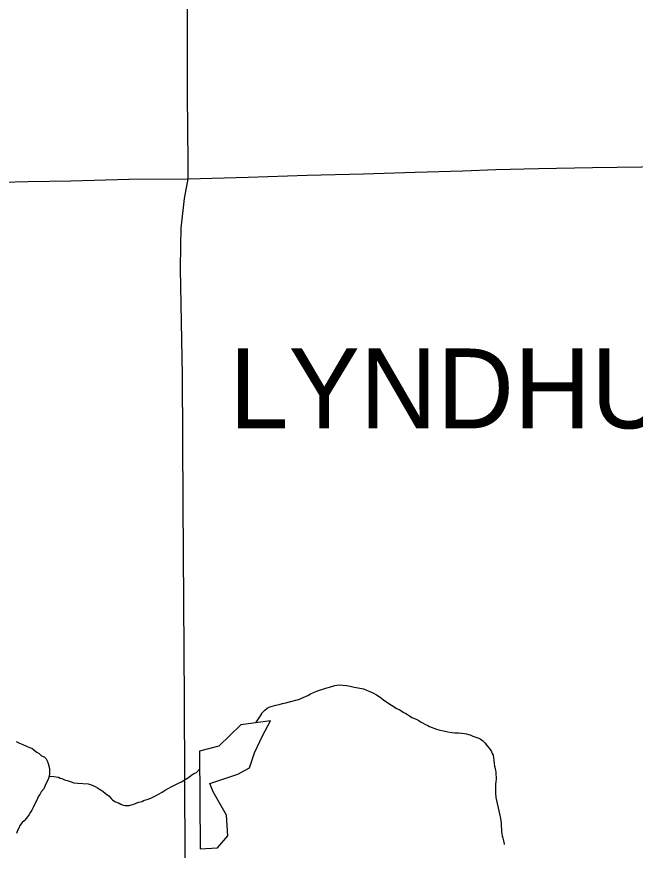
# Model space of a CAD drawing. Extents: x 2010165 to 2382125, y 1060529 to 1407316.
# Drawn here: x 2242185 to 2246060, y 1279624 to 1284864 of the extents above; entities that cross this region are included whole.
import ezdxf

# ---------------------------------------------------------------- set-up
doc = ezdxf.new("R2010")
doc.units = 0
for name, color, linetype in [('GM_X_Corporation_Text', 7, 'Continuous'), ('GM_X_Minor_Lake', 7, 'Continuous'), ('GM_X_Minor_River', 7, 'Continuous'), ('GM_X_State_Route', 7, 'Continuous'), ('GM_X_US_Route', 7, 'Continuous')]:
    doc.layers.add(name, color=color, linetype=linetype)

msp = doc.modelspace()

# ---------------------------------------------------------------- linework, layer by layer
at = {"layer": 'GM_X_Minor_Lake'}
msp.add_lwpolyline([(2243329.1, 1280263.2), (2243333.9, 1279651.6), (2243442, 1279656.8), (2243507.3, 1279733.7), (2243499.8, 1279862), (2243416.1, 1280007.5), (2243395.4, 1280061.4), (2243569.1, 1280119.4), (2243642.8, 1280158.3), (2243673.8, 1280252.9), (2243724.7, 1280359.8), (2243775.7, 1280452.6), (2243589.7, 1280428.5), (2243450.9, 1280294.6), (2243329.1, 1280263.2)], dxfattribs=at)
at = {"layer": 'GM_X_Minor_River'}
for points in [[(2243718.1, 1280496.4), (2243719.1, 1280498.1), (2243738.9, 1280520.4), (2243754.8, 1280532.6), (2243766.7, 1280538.7), (2243778.7, 1280542.9), (2243792.7, 1280547.1), (2243808.7, 1280551.2), (2243828.7, 1280555.5), (2243850.6, 1280561.7), (2243870.6, 1280565.9), (2243894.6, 1280572.2), (2243942.5, 1280584.8), (2243952.5, 1280586.9), (2243964.5, 1280593), (2243980.4, 1280599.2), (2243994.4, 1280605.4), (2244008.4, 1280611.6), (2244024.3, 1280621.8), (2244044.2, 1280630), (2244064.2, 1280638.2), (2244082.1, 1280644.5), (2244102.1, 1280650.7), (2244128, 1280659), (2244144, 1280663.2), (2244156, 1280667.3), (2244166, 1280669.4), (2244178, 1280673.6), (2244190, 1280675.7), (2244206, 1280677.9), (2244228, 1280676.1), (2244252.1, 1280674.4), (2244274.2, 1280670.6), (2244298.3, 1280664.8), (2244324.4, 1280659.1), (2244356.5, 1280653.4), (2244376.6, 1280645.6), (2244396.7, 1280637.8), (2244416.9, 1280628), (2244439.1, 1280616.2), (2244461.3, 1280600.4), (2244483.5, 1280584.6), (2244509.8, 1280564.9), (2244531.9, 1280551.1), (2244550.1, 1280541.2), (2244564.2, 1280531.4), (2244580.3, 1280523.5), (2244590.4, 1280517.6), (2244600.5, 1280511.7), (2244610.6, 1280505.8), (2244622.7, 1280499.9), (2244632.8, 1280492), (2244644.9, 1280484.1), (2244661, 1280474.2), (2244677.1, 1280468.4), (2244691.2, 1280460.5), (2244703.3, 1280454.6), (2244715.4, 1280446.8), (2244731.5, 1280438.9), (2244745.7, 1280431), (2244759.8, 1280423.2), (2244771.9, 1280417.3), (2244814.1, 1280401.7), (2244830.2, 1280395.9), (2244848.3, 1280392.1), (2244868.3, 1280388.3), (2244886.4, 1280384.4), (2244912.5, 1280380.7), (2244930.6, 1280378.9), (2244952.6, 1280377.1), (2244972.7, 1280375.3), (2244990.7, 1280373.5), (2245002.8, 1280371.7), (2245014.8, 1280367.8), (2245024.9, 1280365.9), (2245043, 1280358.1), (2245055.1, 1280352.2), (2245067.1, 1280348.3), (2245079.2, 1280344.4), (2245089.3, 1280340.5), (2245103.4, 1280330.6), (2245117.6, 1280314.8), (2245131.8, 1280296.8), (2245142, 1280284.9), (2245152.1, 1280273), (2245160.3, 1280261.1), (2245164.4, 1280249.1), (2245170.5, 1280239.1), (2245174.9, 1280205.1), (2245177.2, 1280185), (2245179.3, 1280169), (2245181.5, 1280155), (2245183.6, 1280143), (2245185.7, 1280133), (2245185.9, 1280116.9), (2245188.1, 1280100.9), (2245188.3, 1280086.9), (2245186.4, 1280070.8), (2245184.6, 1280056.8)], [(2243717.9, 1280496.1), (2243680.6, 1280440.3)], [(2242182.1, 1280323.3), (2242202.3, 1280313.6), (2242222.6, 1280304), (2242244.9, 1280294.4), (2242265.1, 1280286.7), (2242279.3, 1280281), (2242293.6, 1280269.2), (2242309.9, 1280257.5), (2242324.2, 1280247.7), (2242340.5, 1280234), (2242356.7, 1280228.2), (2242369, 1280214.4), (2242375.3, 1280202.5), (2242381.7, 1280186.6), (2242390.3, 1280154.6), (2242389, 1280120.4), (2242387.3, 1280106.3), (2242383.6, 1280092.2), (2242375.9, 1280073.9), (2242366.2, 1280057.7), (2242354.8, 1280027.3), (2242337.1, 1280008.9), (2242329.4, 1279992.7), (2242321.6, 1279980.5), (2242313.8, 1279966.3), (2242304.3, 1279944), (2242294.6, 1279925.7), (2242286.9, 1279909.5), (2242279.2, 1279893.3), (2242271.4, 1279881.1), (2242261.7, 1279866.8), (2242246.1, 1279842.4), (2242230.4, 1279826.1), (2242218.5, 1279815.8), (2242204.8, 1279797.4), (2242197.1, 1279781.2), (2242189.4, 1279767), (2242183.8, 1279746.8)], [(2242567.8, 1280063.7), (2242632.1, 1280059.1), (2242646.2, 1280053.3), (2242662.3, 1280047.4), (2242676.4, 1280041.6), (2242690.5, 1280033.7), (2242702.6, 1280025.8), (2242712.7, 1280017.9), (2242724.8, 1280012), (2242741, 1279998.1), (2242761.2, 1279982.3), (2242775.4, 1279966.4), (2242785.5, 1279958.5), (2242799.7, 1279948.6), (2242813.8, 1279940.8), (2242825.8, 1279936.9), (2242837.9, 1279931), (2242852, 1279925.1), (2242864, 1279923.3), (2242874.1, 1279923.4), (2242888.1, 1279923.5), (2242902.1, 1279927.7), (2242918, 1279931.9), (2242934, 1279938.1), (2242950, 1279944.2), (2242970, 1279948.5), (2242979.9, 1279954.6), (2242993.9, 1279958.8), (2243007.9, 1279962.9), (2243025.8, 1279969.1), (2243041.8, 1279977.3), (2243057.7, 1279985.5), (2243073.6, 1279993.7), (2243095.5, 1280006), (2243115.4, 1280018.2), (2243133.3, 1280028.5), (2243157.2, 1280042.8), (2243173.2, 1280051), (2243189.1, 1280059.1), (2243203.1, 1280065.3), (2243217, 1280071.5), (2243232.9, 1280081.7), (2243248.9, 1280089.9), (2243262.8, 1280100.1), (2243278.7, 1280112.3), (2243294.6, 1280122.5), (2243306.6, 1280126.6), (2243310.5, 1280128.7), (2243330, 1280150.8)], [(2242387.3, 1280106.3), (2242417.5, 1280104.9), (2242431.5, 1280103.1), (2242445.7, 1280099.4), (2242457.8, 1280093.6), (2242467.9, 1280091.8), (2242484.1, 1280084.1), (2242500.3, 1280080.4), (2242512.5, 1280074.6), (2242526.6, 1280070.8), (2242542.8, 1280065.1), (2242567.8, 1280063.7)], [(2245184.6, 1280056.8), (2245184.8, 1280038.7), (2245185, 1280018.7), (2245185.2, 1280000.6), (2245187.5, 1279972.6), (2245208.7, 1279870.5), (2245215.1, 1279840.5), (2245219.4, 1279812.5), (2245219.6, 1279792.4), (2245221.8, 1279774.4), (2245222, 1279760.3), (2245224.2, 1279744.3), (2245226.3, 1279732.3), (2245230.5, 1279718.3), (2245234.6, 1279702.3), (2245238.9, 1279682.3), (2245238.9, 1279678.3)]]:
    msp.add_lwpolyline(points, dxfattribs=at)
at = {"layer": 'GM_X_State_Route'}
for points in [[(2243255.6, 1284271.9), (2243255.2, 1284325.5), (2243253.9, 1284882.5), (2243250.9, 1285305.1), (2243246.7, 1285679.7), (2243247.5, 1285994.3), (2243243.5, 1286356.8), (2243240, 1286687.3), (2243235.1, 1286983.7), (2243235.9, 1287296.3), (2243234.8, 1287606.8), (2243232, 1287772.5), (2243230.4, 1287871.2), (2243231.6, 1288157.7), (2243230.2, 1288484.2), (2243227.8, 1288746.7), (2243222.6, 1289061.1), (2243215.1, 1289395.6), (2243214.5, 1289668), (2243212.1, 1289934.5), (2243204.7, 1290264.6), (2243204.5, 1290274.9), (2243202.3, 1290406.3)], [(2243259.1, 1283848.8), (2243255.7, 1284263.4), (2243255.6, 1284271.9)], [(2243213, 1283431.8), (2243215, 1283540.4), (2243234.9, 1283724.5), (2243259.1, 1283848.8)], [(2243239.8, 1279595.4), (2243234.9, 1280583.4), (2243227.2, 1281814), (2243223.4, 1282618.4), (2243210.4, 1283285.7), (2243213, 1283431.8)]]:
    msp.add_lwpolyline(points, dxfattribs=at)
at = {"layer": 'GM_X_US_Route'}
for points in [[(2243259.1, 1283848.8), (2243634.9, 1283859), (2244004.8, 1283871.2), (2244356.6, 1283879), (2244680.5, 1283890.3), (2244980.4, 1283899.3), (2245186.2, 1283906.7), (2245454.1, 1283913.1), (2245792.1, 1283918.8), (2246102, 1283923.9), (2246475.9, 1283930), (2246817.8, 1283935.7), (2247131.8, 1283940.9), (2247463.7, 1283944.4), (2247779.6, 1283951.6), (2248053.6, 1283956.1), (2248385.5, 1283961.6), (2248907.5, 1283963.8), (2249531.9, 1283976.1)], [(2240542.4, 1283790.1), (2240568.5, 1283790.8), (2240975.3, 1283799.9), (2241308.1, 1283808.4), (2241618.7, 1283814.7), (2241931.3, 1283823.1), (2242254, 1283831.5), (2242522.6, 1283835.5), (2242887.1, 1283846.7), (2243259.1, 1283848.8)]]:
    msp.add_lwpolyline(points, dxfattribs=at)

# ---------------------------------------------------------------- texts
at = {"layer": 'GM_X_Corporation_Text'}
msp.add_text('LYNDHURST', height=500, rotation=0, dxfattribs=at).set_placement((2243516.7, 1282285.7))

doc.saveas('drawing.dxf')
